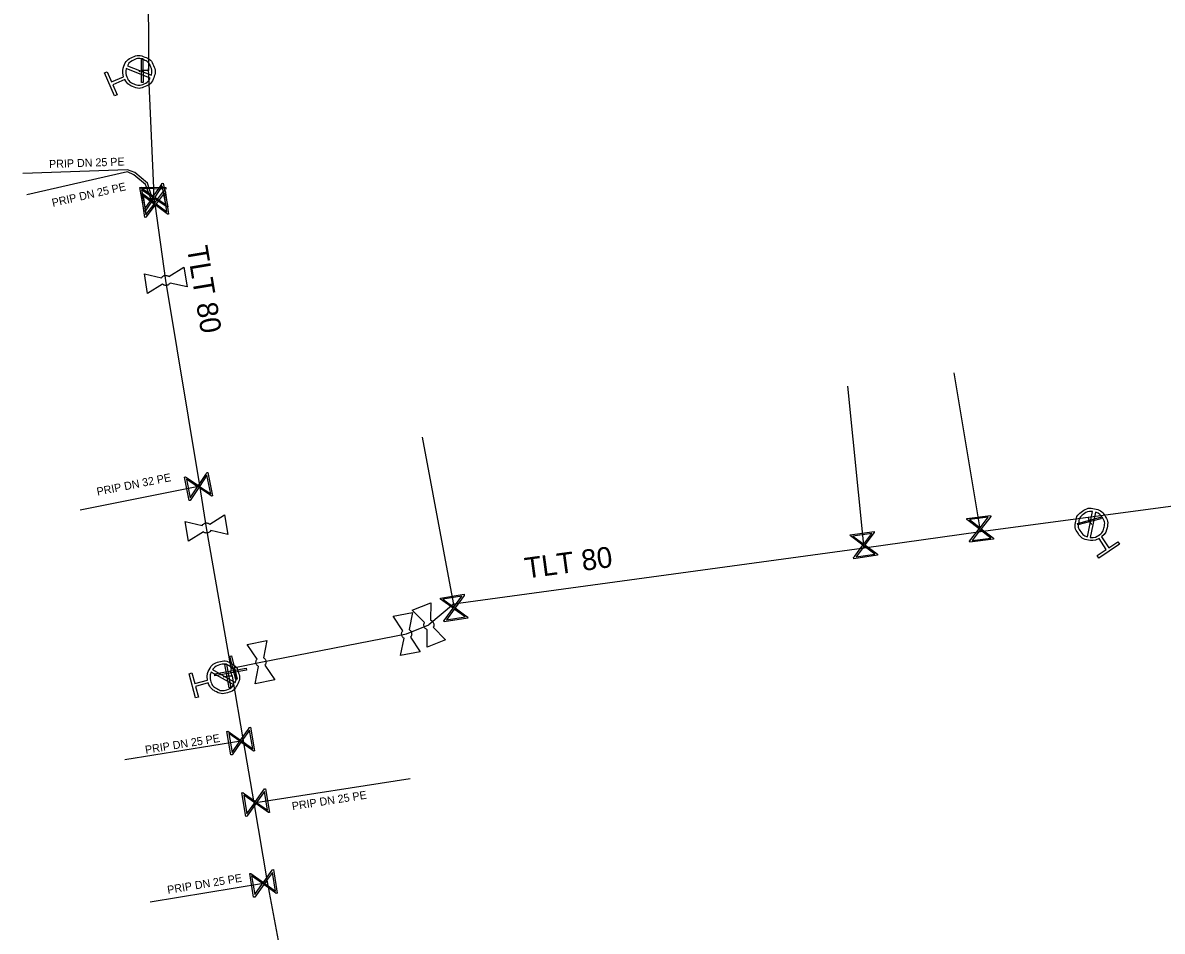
# Model space of a CAD drawing. Extents: x -643544 to -637295, y -1119190 to -1111715.
# Drawn here: x -641372.5 to -641301.3, y -1113801.6 to -1113744.9 of the extents above; entities that cross this region are included whole.
import ezdxf

# ---------------------------------------------------------------- set-up
doc = ezdxf.new("R2010")
doc.units = 0
for name, color, linetype in [('Default', 7, 'Continuous'), ('VP Hydrant', 7, 'Continuous'), ('VP Lomový bod', 7, 'Continuous'), ('VP Popis přípojky', 7, 'Continuous'), ('VP Přípojka', 7, 'Continuous'), ('VP Řad', 7, 'Continuous'), ('VP Řad - popis', 7, 'Continuous'), ('VP Šoupě', 7, 'Continuous')]:
    doc.layers.add(name, color=color, linetype=linetype)

msp = doc.modelspace()

# ---------------------------------------------------------------- linework, layer by layer
at = {"layer": 'Default'}
for points in [[(-641366.191, -1113748.248), (-641366.306, -1113747.906), (-641366.169, -1113747.567), (-641366.014, -1113747.184), (-641365.632, -1113747.02), (-641365.251, -1113746.857), (-641364.867, -1113747.011), (-641364.484, -1113747.166), (-641364.32, -1113747.548), (-641364.157, -1113747.927), (-641364.31, -1113748.311), (-641364.463, -1113748.695), (-641364.844, -1113748.859), (-641365.226, -1113749.022), (-641365.61, -1113748.87), (-641365.952, -1113748.736), (-641366.119, -1113748.417)], [(-641364.454, -1113748.156), (-641364.38, -1113747.888), (-641364.494, -1113747.623), (-641364.626, -1113747.314), (-641364.938, -1113747.188), (-641365.25, -1113747.063), (-641365.561, -1113747.196), (-641365.826, -1113747.31), (-641365.957, -1113747.555)], [(-641366.025, -1113747.724), (-641366.103, -1113747.994), (-641365.987, -1113748.263), (-641365.854, -1113748.573), (-641365.543, -1113748.698), (-641365.231, -1113748.823), (-641364.921, -1113748.69), (-641364.651, -1113748.574), (-641364.522, -1113748.325)], [(-641363.827, -1113760.808), (-641363.8, -1113760.763), (-641363.758, -1113760.728), (-641363.692, -1113760.675), (-641363.612, -1113760.662), (-641363.531, -1113760.648), (-641363.449, -1113760.678), (-641363.399, -1113760.696), (-641363.359, -1113760.73)], [(-641363.292, -1113761.133), (-641363.319, -1113761.177), (-641363.36, -1113761.211), (-641363.428, -1113761.265), (-641363.509, -1113761.278), (-641363.589, -1113761.292), (-641363.669, -1113761.263), (-641363.72, -1113761.244), (-641363.76, -1113761.21)], [(-641305.254, -1113777.1), (-641305.569, -1113777.275), (-641305.928, -1113777.202), (-641306.332, -1113777.119), (-641306.563, -1113776.773), (-641306.793, -1113776.429), (-641306.711, -1113776.023), (-641306.629, -1113775.618), (-641306.283, -1113775.387), (-641305.94, -1113775.158), (-641305.534, -1113775.239), (-641305.129, -1113775.319), (-641304.899, -1113775.664), (-641304.668, -1113776.01), (-641304.748, -1113776.415), (-641304.817, -1113776.776), (-641305.101, -1113776.998)], [(-641305.661, -1113775.409), (-641305.937, -1113775.384), (-641306.178, -1113775.545), (-641306.458, -1113775.731), (-641306.524, -1113776.061), (-641306.591, -1113776.39), (-641306.403, -1113776.671), (-641306.243, -1113776.912), (-641305.978, -1113776.996)], [(-641305.799, -1113777.032), (-641305.52, -1113777.059), (-641305.277, -1113776.897), (-641304.995, -1113776.709), (-641304.93, -1113776.38), (-641304.864, -1113776.051), (-641305.051, -1113775.77), (-641305.214, -1113775.526), (-641305.482, -1113775.444)], [(-641361.278, -1113776.279), (-641361.251, -1113776.234), (-641361.209, -1113776.199), (-641361.144, -1113776.146), (-641361.063, -1113776.132), (-641360.983, -1113776.118), (-641360.901, -1113776.147), (-641360.851, -1113776.164), (-641360.81, -1113776.198)], [(-641360.74, -1113776.601), (-641360.767, -1113776.645), (-641360.808, -1113776.679), (-641360.875, -1113776.733), (-641360.956, -1113776.747), (-641361.037, -1113776.761), (-641361.116, -1113776.733), (-641361.167, -1113776.715), (-641361.208, -1113776.681)], [(-641348.354, -1113782.788), (-641348.309, -1113782.814), (-641348.274, -1113782.854), (-641348.219, -1113782.921), (-641348.203, -1113783.001), (-641348.188, -1113783.081), (-641348.215, -1113783.161), (-641348.232, -1113783.213), (-641348.265, -1113783.254)], [(-641347.22, -1113782.796), (-641347.27, -1113782.78), (-641347.313, -1113782.746), (-641347.379, -1113782.693), (-641347.41, -1113782.617), (-641347.44, -1113782.541), (-641347.429, -1113782.455), (-641347.422, -1113782.403), (-641347.398, -1113782.356)], [(-641347.018, -1113782.203), (-641346.969, -1113782.22), (-641346.927, -1113782.253), (-641346.86, -1113782.308), (-641346.83, -1113782.384), (-641346.799, -1113782.46), (-641346.81, -1113782.543), (-641346.817, -1113782.597), (-641346.842, -1113782.644)], [(-641348.665, -1113783.332), (-641348.711, -1113783.306), (-641348.747, -1113783.264), (-641348.801, -1113783.2), (-641348.817, -1113783.12), (-641348.832, -1113783.039), (-641348.805, -1113782.957), (-641348.789, -1113782.907), (-641348.755, -1113782.865)], [(-641360.955, -1113785.946), (-641361.022, -1113785.592), (-641360.84, -1113785.274), (-641360.635, -1113784.916), (-641360.234, -1113784.805), (-641359.835, -1113784.695), (-641359.475, -1113784.9), (-641359.116, -1113785.105), (-641359.005, -1113785.506), (-641358.896, -1113785.903), (-641359.099, -1113786.263), (-641359.303, -1113786.623), (-641359.702, -1113786.733), (-641360.103, -1113786.844), (-641360.463, -1113786.641), (-641360.784, -1113786.462), (-641360.906, -1113786.123)], [(-641359.221, -1113786.09), (-641359.111, -1113785.835), (-641359.188, -1113785.556), (-641359.277, -1113785.232), (-641359.569, -1113785.066), (-641359.862, -1113784.899), (-641360.187, -1113784.989), (-641360.466, -1113785.066), (-641360.629, -1113785.291)], [(-641357.762, -1113785.093), (-641357.809, -1113785.067), (-641357.844, -1113785.026), (-641357.9, -1113784.963), (-641357.916, -1113784.882), (-641357.933, -1113784.802), (-641357.906, -1113784.72), (-641357.89, -1113784.669), (-641357.857, -1113784.627)], [(-641357.457, -1113784.545), (-641357.412, -1113784.571), (-641357.376, -1113784.611), (-641357.32, -1113784.677), (-641357.304, -1113784.757), (-641357.287, -1113784.837), (-641357.313, -1113784.917), (-641357.33, -1113784.969), (-641357.363, -1113785.011)], [(-641360.719, -1113785.45), (-641360.832, -1113785.706), (-641360.754, -1113785.988), (-641360.665, -1113786.314), (-641360.373, -1113786.48), (-641360.081, -1113786.645), (-641359.755, -1113786.556), (-641359.473, -1113786.478), (-641359.311, -1113786.249)]]:
    msp.add_open_spline(points, degree=3, dxfattribs=at)
at = {"layer": 'VP Hydrant'}
for points in [[(-641364.522, -1113748.325), (-641366.025, -1113747.724)], [(-641365.957, -1113747.555), (-641364.454, -1113748.156)], [(-641366.119, -1113748.417), (-641366.873, -1113748.74), (-641366.601, -1113749.374), (-641366.77, -1113749.446), (-641367.386, -1113748.01), (-641367.217, -1113747.938), (-641366.945, -1113748.571), (-641366.191, -1113748.248)], [(-641305.978, -1113776.996), (-641305.661, -1113775.409)], [(-641305.482, -1113775.444), (-641305.799, -1113777.032)], [(-641305.101, -1113776.998), (-641304.646, -1113777.681), (-641304.072, -1113777.298), (-641303.971, -1113777.451), (-641305.271, -1113778.318), (-641305.373, -1113778.165), (-641304.799, -1113777.782), (-641305.254, -1113777.1)], [(-641360.906, -1113786.123), (-641361.696, -1113786.341), (-641361.513, -1113787.006), (-641361.69, -1113787.055), (-641362.106, -1113785.549), (-641361.929, -1113785.5), (-641361.745, -1113786.164), (-641360.955, -1113785.946)], [(-641359.311, -1113786.249), (-641360.719, -1113785.45)], [(-641360.629, -1113785.291), (-641359.221, -1113786.09)]]:
    msp.add_lwpolyline(points, dxfattribs=at)
at = {"layer": 'VP Lomový bod'}
for points in [[(-641363.76, -1113761.21), (-641364.69, -1113761.792), (-641364.896, -1113760.559), (-641363.827, -1113760.808)], [(-641363.359, -1113760.73), (-641362.43, -1113760.148)], [(-641362.43, -1113760.148), (-641362.224, -1113761.381), (-641363.292, -1113761.133)], [(-641360.81, -1113776.198), (-641359.886, -1113775.609)], [(-641359.886, -1113775.609), (-641359.671, -1113776.84), (-641360.74, -1113776.601)], [(-641361.208, -1113776.681), (-641362.134, -1113777.27), (-641362.349, -1113776.039), (-641361.278, -1113776.279)], [(-641348.167, -1113781.575), (-641347.007, -1113781.107), (-641347.018, -1113782.203)], [(-641349.361, -1113781.952), (-641348.134, -1113781.714), (-641348.354, -1113782.788)], [(-641348.755, -1113782.865), (-641349.361, -1113781.952)], [(-641347.398, -1113782.356), (-641348.167, -1113781.575)], [(-641346.842, -1113782.644), (-641346.073, -1113783.426), (-641347.232, -1113783.893), (-641347.22, -1113782.796)], [(-641358.473, -1113783.72), (-641357.248, -1113783.47), (-641357.457, -1113784.545)], [(-641348.265, -1113783.254), (-641347.659, -1113784.169), (-641348.886, -1113784.406), (-641348.665, -1113783.332)], [(-641357.857, -1113784.627), (-641358.473, -1113783.72)], [(-641357.363, -1113785.011), (-641356.747, -1113785.919), (-641357.972, -1113786.17), (-641357.762, -1113785.093)]]:
    msp.add_lwpolyline(points, dxfattribs=at)
at = {"layer": 'VP Přípojka'}
for points in [[(-641364.63, -1113747.848), (-641365.03, -1113747.85), (-641365.24, -1113747.94)], [(-641365.95, -1113754.06), (-641372.49, -1113754.288)], [(-641365.94, -1113754.19), (-641372.244, -1113755.624)], [(-641364.31, -1113755.77), (-641364.42, -1113755.75), (-641364.69, -1113754.89), (-641365.5, -1113754.23), (-641365.95, -1113754.06)], [(-641364.23, -1113756.19), (-641364.39, -1113756.14), (-641364.82, -1113754.98), (-641365.56, -1113754.37), (-641365.94, -1113754.19)], [(-641312.65, -1113776.68), (-641312.68, -1113776.49), (-641314.308, -1113766.754)], [(-641319.92, -1113777.71), (-641319.94, -1113777.509), (-641320.955, -1113767.588)], [(-641347.545, -1113770.772), (-641345.546, -1113781.441), (-641345.54, -1113781.39)], [(-641361.42, -1113773.79), (-641361.51, -1113773.85), (-641368.904, -1113775.317)], [(-641305.93, -1113775.79), (-641305.87, -1113776.01), (-641305.73, -1113776.22)], [(-641359.4, -1113785.69), (-641359.68, -1113785.69), (-641359.97, -1113785.77)], [(-641358.718, -1113789.734), (-641358.87, -1113789.76), (-641366.119, -1113790.928)], [(-641358.062, -1113793.621), (-641357.94, -1113793.6), (-641348.285, -1113792.095)], [(-641357.23, -1113798.55), (-641357.45, -1113798.65), (-641364.525, -1113799.82)]]:
    msp.add_lwpolyline(points, dxfattribs=at)
at = {"layer": 'VP Řad'}
for points in [[(-641364.93, -1113704.77), (-641364.97, -1113705.14), (-641364.47, -1113716.4), (-641364.67, -1113736.09), (-641364.63, -1113747.74), (-641364.63, -1113747.848)], [(-641359.48, -1113785.21), (-641361.01, -1113776.44), (-641361.42, -1113773.79), (-641363.56, -1113760.97), (-641364.23, -1113756.19), (-641364.31, -1113755.77), (-641364.3, -1113755.2), (-641364.63, -1113747.74)], [(-641293.19, -1113774.08), (-641293.39, -1113774.09), (-641295.475, -1113774.391), (-641305.93, -1113775.79), (-641312.65, -1113776.68), (-641319.92, -1113777.71), (-641345.58, -1113781.19), (-641347.12, -1113782.5)], [(-641359.48, -1113785.21), (-641359.32, -1113785.17), (-641357.61, -1113784.82), (-641348.51, -1113783.06), (-641347.12, -1113782.5)], [(-641359.48, -1113785.21), (-641359.52, -1113785.44), (-641359.4, -1113785.69), (-641358.718, -1113789.734), (-641358.062, -1113793.621), (-641357.23, -1113798.55), (-641355.78, -1113806.21), (-641353.962, -1113815.126), (-641353.812, -1113816.398), (-641352.884, -1113822.233)]]:
    msp.add_lwpolyline(points, dxfattribs=at)
at = {"layer": 'VP Šoupě'}
for points in [[(-641364.987, -1113747.1), (-641364.979, -1113748.6), (-641365.073, -1113748.6), (-641365.081, -1113747.1), (-641364.987, -1113747.1)], [(-641363.714, -1113754.893), (-641363.433, -1113756.366), (-641363.498, -1113756.379), (-641363.602, -1113756.303), (-641364.297, -1113755.831), (-641364.842, -1113756.635), (-641364.907, -1113756.647), (-641365.187, -1113755.173), (-641365.122, -1113755.161), (-641364.32, -1113755.709), (-641363.849, -1113755.014), (-641363.778, -1113754.905), (-641363.714, -1113754.893)], [(-641363.591, -1113755.343), (-641363.383, -1113756.829), (-641363.448, -1113756.838), (-641363.548, -1113756.757), (-641364.22, -1113756.252), (-641364.803, -1113757.028), (-641364.868, -1113757.037), (-641365.077, -1113755.552), (-641365.011, -1113755.543), (-641364.237, -1113756.129), (-641363.732, -1113755.458), (-641363.656, -1113755.353), (-641363.591, -1113755.343)], [(-641364.843, -1113756.48), (-641364.37, -1113755.782), (-641365.066, -1113755.31), (-641364.843, -1113756.48)], [(-641365.05, -1113755.14), (-641363.55, -1113755.167), (-641363.552, -1113755.26), (-641365.051, -1113755.234), (-641365.05, -1113755.14)], [(-641364.797, -1113756.873), (-641364.29, -1113756.199), (-641364.962, -1113755.694), (-641364.797, -1113756.873)], [(-641363.776, -1113755.065), (-641364.247, -1113755.759), (-641363.555, -1113756.228), (-641363.776, -1113755.065)], [(-641363.662, -1113755.512), (-641364.167, -1113756.182), (-641363.498, -1113756.685), (-641363.662, -1113755.512)], [(-641360.92, -1113772.968), (-641360.628, -1113774.439), (-641360.692, -1113774.452), (-641360.797, -1113774.377), (-641361.496, -1113773.912), (-641362.034, -1113774.719), (-641362.099, -1113774.732), (-641362.392, -1113773.261), (-641362.327, -1113773.248), (-641361.52, -1113773.789), (-641361.054, -1113773.09), (-641360.985, -1113772.981), (-641360.92, -1113772.968)], [(-641362.037, -1113774.564), (-641361.569, -1113773.863), (-641362.269, -1113773.396), (-641362.037, -1113774.564)], [(-641360.982, -1113773.141), (-641361.447, -1113773.838), (-641360.75, -1113774.302), (-641360.982, -1113773.141)], [(-641311.843, -1113777.141), (-641313.331, -1113777.327), (-641313.339, -1113777.261), (-641313.257, -1113777.163), (-641312.742, -1113776.499), (-641313.509, -1113775.904), (-641313.517, -1113775.838), (-641312.028, -1113775.653), (-641312.02, -1113775.718), (-641312.619, -1113776.484), (-641311.955, -1113776.999), (-641311.851, -1113777.076), (-641311.843, -1113777.141)], [(-641313.354, -1113775.913), (-641312.688, -1113776.43), (-641312.172, -1113775.765), (-641313.354, -1113775.913)], [(-641305.134, -1113775.858), (-641306.581, -1113776.253), (-641306.606, -1113776.162), (-641305.159, -1113775.768), (-641305.134, -1113775.858)], [(-641319.09, -1113778.144), (-641320.574, -1113778.36), (-641320.583, -1113778.294), (-641320.503, -1113778.194), (-641320.002, -1113777.52), (-641320.78, -1113776.94), (-641320.79, -1113776.875), (-641319.305, -1113776.659), (-641319.296, -1113776.725), (-641319.879, -1113777.502), (-641319.205, -1113778.003), (-641319.099, -1113778.078), (-641319.09, -1113778.144)], [(-641320.626, -1113776.946), (-641319.949, -1113777.449), (-641319.447, -1113776.775), (-641320.626, -1113776.946)], [(-641312.011, -1113777.068), (-641312.673, -1113776.553), (-641313.186, -1113777.214), (-641312.011, -1113777.068)], [(-641319.259, -1113778.074), (-641319.931, -1113777.573), (-641320.431, -1113778.244), (-641319.259, -1113778.074)], [(-641344.689, -1113782.066), (-641346.171, -1113782.298), (-641346.181, -1113782.233), (-641346.102, -1113782.131), (-641345.608, -1113781.452), (-641346.393, -1113780.881), (-641346.403, -1113780.816), (-641344.921, -1113780.584), (-641344.911, -1113780.649), (-641345.485, -1113781.433), (-641344.806, -1113781.927), (-641344.699, -1113782.001), (-641344.689, -1113782.066)], [(-641346.238, -1113780.885), (-641345.556, -1113781.381), (-641345.061, -1113780.701), (-641346.238, -1113780.885)], [(-641344.859, -1113781.998), (-641345.537, -1113781.504), (-641346.029, -1113782.181), (-641344.859, -1113781.998)], [(-641359.59, -1113786.436), (-641359.862, -1113784.961), (-641359.769, -1113784.944), (-641359.498, -1113786.419), (-641359.59, -1113786.436)], [(-641359.456, -1113784.431), (-641359.092, -1113785.886), (-641359.183, -1113785.909), (-641359.547, -1113784.454), (-641359.456, -1113784.431)], [(-641358.524, -1113785.33), (-641360.494, -1113785.673), (-641360.515, -1113785.55), (-641358.545, -1113785.206), (-641358.524, -1113785.33)], [(-641358.258, -1113788.894), (-641358.005, -1113790.372), (-641358.07, -1113790.383), (-641358.172, -1113790.306), (-641358.858, -1113789.821), (-641359.418, -1113790.614), (-641359.483, -1113790.625), (-641359.736, -1113789.147), (-641359.671, -1113789.136), (-641358.879, -1113789.699), (-641358.395, -1113789.012), (-641358.323, -1113788.905), (-641358.258, -1113788.894)], [(-641358.323, -1113789.065), (-641358.807, -1113789.75), (-641358.124, -1113790.232), (-641358.323, -1113789.065)], [(-641359.416, -1113790.459), (-641358.93, -1113789.771), (-641359.617, -1113789.285), (-641359.416, -1113790.459)], [(-641358.552, -1113794.466), (-641358.806, -1113792.988), (-641358.741, -1113792.977), (-641358.639, -1113793.054), (-641357.952, -1113793.538), (-641357.393, -1113792.745), (-641357.328, -1113792.733), (-641357.073, -1113794.212), (-641357.138, -1113794.223), (-641357.931, -1113793.661), (-641358.415, -1113794.347), (-641358.487, -1113794.455), (-641358.552, -1113794.466)], [(-641358.486, -1113794.295), (-641358.003, -1113793.61), (-641358.687, -1113793.128), (-641358.486, -1113794.295)], [(-641357.394, -1113792.899), (-641357.88, -1113793.589), (-641357.192, -1113794.073), (-641357.394, -1113792.899)], [(-641356.832, -1113797.788), (-641356.588, -1113799.268), (-641356.653, -1113799.279), (-641356.755, -1113799.201), (-641357.438, -1113798.712), (-641358.003, -1113799.501), (-641358.068, -1113799.512), (-641358.312, -1113798.032), (-641358.247, -1113798.021), (-641357.458, -1113798.589), (-641356.97, -1113797.906), (-641356.897, -1113797.799), (-641356.832, -1113797.788)], [(-641358, -1113799.347), (-641357.51, -1113798.661), (-641358.194, -1113798.171), (-641358, -1113799.347)], [(-641356.898, -1113797.959), (-641357.387, -1113798.641), (-641356.706, -1113799.127), (-641356.898, -1113797.959)]]:
    msp.add_lwpolyline(points, dxfattribs=at)

# ---------------------------------------------------------------- texts
at = {"layer": 'VP Popis přípojky'}
for s, rotation, p in [('PRIP DN 25 PE', 1.99664, (-641370.84, -1113753.951)), ('PRIP DN 25 PE', 12.81529, (-641370.611, -1113756.376)), ('PRIP DN 32 PE', 11.22201, (-641367.821, -1113774.424)), ('PRIP DN 25 PE', 9.15317, (-641364.806, -1113790.553)), ('PRIP DN 25 PE', 8.85982, (-641355.637, -1113794.076)), ('PRIP DN 25 PE', 9.39009, (-641363.421, -1113799.306))]:
    msp.add_text(s, height=0.5, rotation=rotation, dxfattribs=at).set_placement(p)
at = {"layer": 'VP Řad - popis'}
for rotation, p in [(279.47678, (-641362.246, -1113758.919)), (7.7233, (-641341.043, -1113779.607))]:
    msp.add_text('TLT 80', height=1.3, rotation=rotation, dxfattribs=at).set_placement(p)

doc.saveas('drawing.dxf')
